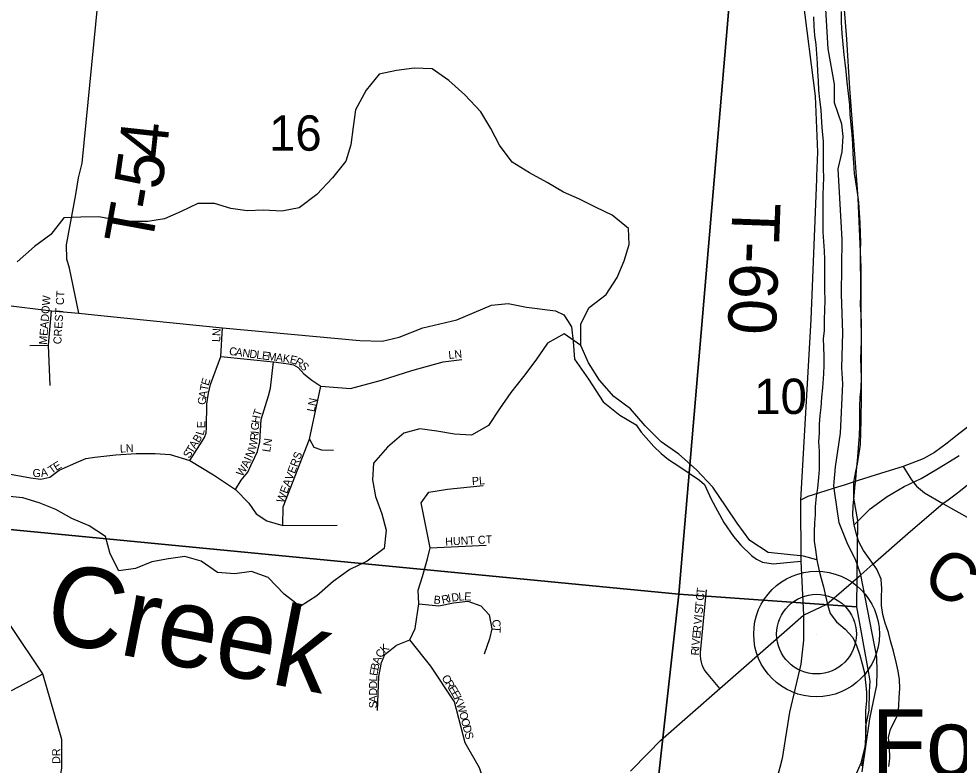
# Model space of a CAD drawing. Extents: x 0 to 1064, y 0 to 440.
# Drawn here: x 186.14 to 203.95, y 109.91 to 124.05 of the extents above; entities that cross this region are included whole.
import ezdxf

# ---------------------------------------------------------------- set-up
doc = ezdxf.new("R2010")
doc.units = 0
for name, color, linetype in [('GM_X_County_Road', 7, 'Continuous'), ('GM_X_County_Road_Text', 7, 'Continuous'), ('GM_X_County_Subdivision', 7, 'Continuous'), ('GM_X_County_Subdivision_Text', 7, 'Continuous'), ('GM_X_Major_River', 7, 'Continuous'), ('GM_X_Minor_River', 7, 'Continuous'), ('GM_X_Minor_River_Text', 7, 'Continuous'), ('GM_X_Section', 7, 'Continuous'), ('GM_X_Section_Text', 7, 'Continuous'), ('GM_X_Township', 7, 'Continuous'), ('GM_X_Township_Road', 7, 'Continuous'), ('GM_X_Township_Road_Text', 7, 'Continuous'), ('GM_X_Township_Subdivision', 7, 'Continuous'), ('GM_X_Township_Subdivision_Text', 7, 'Continuous'), ('GM_X_Unincorporated', 7, 'Continuous'), ('GM_X_Unincorporated_Location', 7, 'Continuous'), ('GM_X_Unincorporated_Text', 7, 'Continuous'), ('GM_X_US_Route', 7, 'Continuous')]:
    doc.layers.add(name, color=color, linetype=linetype)

msp = doc.modelspace()

# ---------------------------------------------------------------- linework, layer by layer
at = {"layer": 'GM_X_County_Road'}
for points in [[(185.847, 118.632), (186.762, 118.52), (187.281, 118.475), (187.699, 118.429), (189.999, 118.198), (192.603, 117.959), (193.023, 117.945), (193.348, 118.017), (193.797, 118.198), (194.44, 118.35), (195.092, 118.625), (195.41, 118.654), (195.757, 118.589), (196.307, 118.516), (196.466, 118.444), (196.531, 118.332), (196.608, 118.214), (196.643, 117.939), (196.665, 117.604), (196.934, 117.225), (197.208, 116.797), (197.523, 116.545), (197.831, 116.357), (197.927, 116.223), (198.166, 115.948), (198.31, 115.813), (198.448, 115.701), (198.663, 115.564), (199.032, 115.314), (199.126, 115.229), (199.255, 114.951), (199.491, 114.51), (199.678, 114.244), (199.817, 114.08), (200.016, 113.884), (200.113, 113.816), (200.228, 113.757), (200.427, 113.727), (200.626, 113.747), (200.951, 113.775)], [(206.941, 118.144), (206.924, 118.142), (206.503, 118.067), (206.264, 117.969), (206.118, 117.883), (205.994, 117.799), (205.748, 117.604), (205.39, 117.306), (203.914, 116.161), (203.724, 116.012), (203.483, 115.836), (203.268, 115.716), (202.892, 115.573), (202.458, 115.438), (202.035, 115.304), (201.774, 115.218), (201.585, 115.159), (201.426, 115.11)], [(202.892, 115.573), (203.046, 115.316), (203.142, 115.198), (203.291, 115.07), (203.643, 114.867), (203.887, 114.732), (204.157, 114.577)], [(201.426, 115.11), (201.086, 115.004), (200.948, 114.932)], [(200.948, 114.932), (200.948, 114.932), (200.951, 113.775)], [(200.951, 113.775), (201.004, 112.756), (201.005, 112.278), (200.953, 111.823), (200.738, 110.915), (200.597, 110.041), (200.552, 109.872), (200.339, 109.073), (199.86, 108.163), (199.589, 107.733)]]:
    msp.add_lwpolyline(points, dxfattribs=at)
at = {"layer": 'GM_X_County_Subdivision'}
msp.add_lwpolyline([(184.113, 102.985), (183.905, 103.57), (183.808, 103.968), (183.917, 104.451), (184.17, 104.765), (186.47, 107.493), (186.741, 108.41), (186.813, 109.014), (186.958, 109.859), (186.958, 110.402), (186.599, 111.646), (184.198, 115.23), (183.742, 115.95), (183.279, 116.523)], dxfattribs=at)
at = {"layer": 'GM_X_Major_River'}
for points in [[(202.546, 112.602), (202.507, 112.767), (202.479, 112.938), (202.482, 113.102), (202.485, 113.254), (202.47, 113.437), (202.388, 113.627), (202.264, 113.8), (202.139, 113.979), (202.051, 114.145), (201.999, 114.31), (201.959, 114.463), (201.938, 114.64), (201.941, 114.823), (201.963, 115.011), (201.972, 115.163), (201.993, 115.321), (202.008, 115.491), (202.023, 115.679), (202.038, 115.837), (202.048, 116.007), (202.062, 116.159), (202.066, 116.342), (202.069, 116.524), (202.066, 116.713), (202.075, 116.877), (202.097, 117.053), (202.1, 117.254), (202.091, 117.437), (202.088, 117.601), (202.091, 117.772), (202.101, 117.948), (202.098, 118.119), (202.094, 118.271), (202.091, 118.447), (202.082, 118.63), (202.086, 118.813), (202.088, 118.965), (202.086, 119.19), (202.083, 119.348), (202.08, 119.501), (202.083, 119.665), (202.086, 119.823), (202.082, 119.975), (202.074, 120.182), (202.065, 120.377), (202.051, 120.578), (202.023, 120.762), (201.991, 120.963), (201.969, 121.122), (201.954, 121.323), (201.945, 121.493), (201.937, 121.682), (201.922, 121.865), (201.907, 122.042), (201.886, 122.243), (201.877, 122.42), (201.856, 122.633), (201.83, 122.847), (201.809, 123.06), (201.788, 123.213), (201.772, 123.365), (201.752, 123.566), (201.737, 123.768), (201.723, 123.987), (201.72, 124.188)], [(201.189, 124.088), (201.198, 123.912), (201.213, 123.735), (201.235, 123.564), (201.25, 123.387), (201.259, 123.211), (201.268, 123.052), (201.277, 122.869), (201.286, 122.699), (201.307, 122.522), (201.328, 122.327), (201.342, 122.083), (201.357, 121.912), (201.372, 121.729), (201.375, 121.553), (201.372, 121.389), (201.374, 121.2), (201.378, 121.048), (201.375, 120.871), (201.366, 120.719), (201.368, 120.524), (201.371, 120.354), (201.368, 120.183), (201.371, 120.007), (201.38, 119.83), (201.395, 119.653), (201.398, 119.489), (201.401, 119.306), (201.398, 119.118), (201.4, 118.911), (201.403, 118.722), (201.399, 118.533), (201.396, 118.351), (201.392, 118.144), (201.377, 117.986), (201.381, 117.834), (201.39, 117.651), (201.387, 117.487), (201.378, 117.323), (201.361, 117.061), (201.346, 116.885), (201.33, 116.69), (201.309, 116.533), (201.3, 116.374), (201.297, 116.204), (201.288, 116.034), (201.297, 115.863), (201.3, 115.681), (201.297, 115.516), (201.288, 115.364), (201.266, 115.158), (201.245, 115.006), (201.223, 114.806), (201.22, 114.653), (201.212, 114.501), (201.202, 114.331), (201.205, 114.155), (201.227, 113.99), (201.254, 113.801)], [(201.254, 113.801), (201.293, 113.617), (201.339, 113.446), (201.379, 113.293), (201.418, 113.122), (201.458, 112.957), (201.509, 112.785), (201.628, 112.625), (201.79, 112.488), (201.933, 112.333), (202.003, 112.18), (202.067, 111.996), (202.113, 111.831), (202.158, 111.659), (202.179, 111.476), (202.194, 111.293), (202.192, 111.129), (202.176, 110.947), (202.179, 110.789), (202.182, 110.618), (202.179, 110.435), (202.164, 110.241), (202.142, 110.065), (202.103, 109.895)], [(202.62, 109.885), (202.634, 110.037), (202.632, 110.263), (202.611, 110.44), (202.65, 110.597), (202.795, 110.88), (202.81, 111.044), (202.813, 111.197), (202.828, 111.367), (202.819, 111.537), (202.792, 111.696), (202.758, 111.867), (202.707, 112.075), (202.65, 112.271), (202.61, 112.424), (202.546, 112.602)]]:
    msp.add_lwpolyline(points, dxfattribs=at)
at = {"layer": 'GM_X_Minor_River'}
for points in [[(196.784, 117.862), (196.784, 118.269), (196.942, 118.579), (197.264, 118.828), (197.471, 119.15), (197.605, 119.466), (197.702, 119.775), (197.69, 120.079), (197.38, 120.328), (197.076, 120.474), (196.759, 120.632), (196.455, 120.766), (196.151, 120.948), (195.817, 121.13), (195.489, 121.337), (195.245, 121.659), (195.081, 121.974), (194.893, 122.29), (194.589, 122.612), (194.285, 122.88), (193.969, 123.104), (193.628, 123.116), (193.294, 123.068), (192.965, 123.001), (192.722, 122.697), (192.522, 122.327), (192.473, 122.005), (192.43, 121.665), (192.339, 121.355), (192.084, 121.039), (191.786, 120.723), (191.452, 120.468), (191.123, 120.407), (190.777, 120.426), (190.467, 120.413), (190.157, 120.456), (189.853, 120.553), (189.536, 120.553), (189.22, 120.401), (188.904, 120.262), (188.588, 120.213), (188.272, 120.213), (187.962, 120.243), (187.658, 120.298), (187.317, 120.292), (186.995, 120.28), (186.752, 119.964), (186.442, 119.739), (186.114, 119.448)], [(201.254, 113.801), (201.004, 113.871), (200.335, 113.944), (199.989, 114.169), (199.746, 114.497), (199.539, 114.806), (199.283, 115.177), (198.973, 115.505), (198.639, 115.803), (198.31, 116.04), (198.006, 116.337), (197.727, 116.659), (197.41, 116.896), (197.137, 117.206), (196.93, 117.534), (196.784, 117.862), (196.468, 118.081), (196.158, 117.905), (195.933, 117.583), (195.702, 117.273), (195.459, 116.969), (195.246, 116.665), (195.039, 116.349), (194.717, 116.161), (194.395, 116.185), (194.06, 116.24), (193.738, 116.283), (193.434, 116.204), (193.124, 115.936), (192.863, 115.633), (192.839, 115.317), (192.899, 115.001), (193.021, 114.673), (193.1, 114.363), (193.064, 114.017), (192.742, 113.774), (192.413, 113.616), (192.097, 113.391), (191.787, 113.118), (191.471, 112.917), (191.167, 113.154), (190.863, 113.47), (190.553, 113.58), (190.237, 113.537), (189.909, 113.561), (189.598, 113.78), (189.288, 113.865), (188.978, 113.823), (188.662, 113.762), (188.352, 113.64), (188.036, 113.592), (187.872, 113.914), (187.786, 114.242), (187.476, 114.448), (187.148, 114.582), (186.844, 114.758), (186.528, 114.88), (186.218, 114.977), (185.908, 115.007)], [(201.959, 114.463), (202.264, 114.765), (202.584, 115.002), (202.909, 115.19), (203.229, 115.342), (203.542, 115.524), (203.849, 115.712), (203.952, 115.779)]]:
    msp.add_lwpolyline(points, dxfattribs=at)
at = {"layer": 'GM_X_Section'}
msp.add_lwpolyline([(184.27, 131.039), (200.029, 129.432), (198.641, 113.153), (182.704, 114.691)], close=True, dxfattribs=at)
for points in [[(201.772, 124.228), (201.815, 123.663), (201.875, 122.729), (201.942, 121.818), (202.028, 120.653), (202.086, 119.343), (202.089, 118.864), (202.093, 117.87), (202.091, 116.895), (202.088, 116.44), (202.073, 115.986), (202.061, 115.904), (202.017, 115.618), (201.984, 115.473), (201.95, 115.274), (201.947, 115.14), (201.95, 114.971), (202.026, 114.545), (202.005, 112.915), (198.641, 113.153), (200.029, 129.432)], [(182.704, 114.691), (198.641, 113.153), (197.664, 104.337)], [(197.664, 104.337), (198.641, 113.153), (202.005, 112.915), (202.229, 111.693), (202.256, 111.504), (202.246, 111.311), (202.239, 110.953), (202.178, 110.652), (202.184, 110.336), (202.085, 109.95), (201.939, 109.602)]]:
    msp.add_lwpolyline(points, dxfattribs=at)
at = {"layer": 'GM_X_Township'}
msp.add_lwpolyline([(202.111, 109.784), (202.259, 110.792), (202.389, 111.43), (202.399, 111.687), (202.389, 111.956), (202.085, 113.521), (202.078, 113.559), (201.988, 113.81), (201.841, 114.092), (201.679, 114.501), (201.598, 115.067), (201.585, 115.159), (201.579, 115.204), (201.608, 115.565), (201.705, 116.202), (201.744, 117.138), (201.727, 117.436), (201.745, 118.103), (201.721, 118.834), (201.732, 119.868), (201.657, 121.209), (201.735, 121.531), (201.75, 121.817), (201.726, 122.053), (201.587, 122.458), (201.587, 122.81), (201.467, 123.481), (201.411, 124.452)], dxfattribs=at)
at = {"layer": 'GM_X_Township_Road'}
for points in [[(197.091, 130.189), (197.45, 130.185), (198.348, 130.55), (198.842, 130.634), (199.153, 130.638), (199.377, 130.608), (199.575, 130.499), (200.156, 129.509), (200.664, 128.053), (200.733, 127.674), (200.839, 127.068), (200.865, 125.564), (200.987, 124.423), (201.224, 122.584), (201.268, 121.524), (201.25, 121.066), (201.248, 121.013)], [(187.281, 118.475), (187.102, 119.325), (187.051, 119.497), (187.047, 119.766), (187.223, 120.719), (187.276, 121.035), (187.345, 121.312), (187.824, 126.203)], [(201.248, 121.013), (201.141, 118.356), (200.948, 114.932)]]:
    msp.add_lwpolyline(points, dxfattribs=at)
at = {"layer": 'GM_X_Township_Subdivision'}
for points in [[(186.739, 117.103), (186.704, 117.869), (186.762, 118.52)], [(189.38, 115.686), (189.66, 116.12), (189.694, 116.205), (189.7, 116.311), (189.708, 116.755), (189.734, 116.961), (189.774, 117.123), (189.968, 117.654), (189.999, 118.198)], [(186.354, 117.863), (186.704, 117.869)], [(189.968, 117.654), (190.964, 117.552), (191.254, 117.516), (191.347, 117.494), (191.431, 117.444), (191.54, 117.325), (191.69, 117.207), (191.864, 117.09), (192.422, 117.046), (193.01, 117.207), (193.584, 117.391), (194.179, 117.553), (194.532, 117.597)], [(190.245, 115.132), (190.355, 115.313), (190.479, 115.462), (190.538, 115.591), (190.612, 115.745), (190.663, 115.856), (190.707, 116.039), (190.732, 116.46), (190.874, 116.91), (190.911, 117.051), (190.964, 117.552)], [(191.143, 114.451), (191.151, 114.803), (191.651, 116.086), (191.864, 117.09)], [(191.651, 116.086), (191.731, 115.936), (191.879, 115.884), (192.106, 115.877)], [(184.198, 115.23), (184.492, 115.399), (184.874, 115.509), (185.16, 115.519), (185.771, 115.465), (186.365, 115.355), (186.562, 115.333), (186.734, 115.369), (186.91, 115.502), (187.28, 115.664), (187.415, 115.719), (187.586, 115.744), (187.983, 115.792), (188.366, 115.815), (188.725, 115.818), (189.012, 115.796), (189.38, 115.686), (189.833, 115.411), (190.245, 115.132), (190.498, 114.875), (190.638, 114.676), (190.843, 114.542), (191.143, 114.451), (192.172, 114.458)], [(192.937, 110.951), (192.959, 111.591), (193.01, 111.856), (193.076, 112.01), (193.297, 112.186), (193.547, 112.289), (193.65, 112.503), (193.716, 112.966), (193.709, 113.23), (193.789, 113.488), (193.885, 113.818), (193.936, 114.032), (193.76, 114.884), (193.907, 115.083), (194.26, 115.142), (194.936, 115.208)], [(193.936, 114.032), (194.995, 114.083)], [(199.415, 111.366), (199.198, 111.63), (199.16, 111.673), (199.128, 111.718), (199.102, 111.766), (199.082, 111.816), (199.071, 111.861), (199.061, 111.92), (199.055, 111.985), (199.055, 112.05), (199.164, 113.231)], [(193.716, 112.966), (194.098, 112.929), (194.377, 112.988), (194.649, 113.017), (194.892, 112.929), (195.053, 112.763), (195.098, 112.495), (195.054, 112.304), (194.958, 112.017)], [(195.781, 108.044), (195.466, 108.451), (195.289, 108.65), (195.112, 108.981), (195.046, 109.349), (194.87, 109.863), (194.598, 110.334), (194.392, 111.113), (193.944, 111.789), (193.547, 112.289)], [(186.006, 111.328), (186.273, 111.469), (186.599, 111.646)]]:
    msp.add_lwpolyline(points, dxfattribs=at)
at = {"layer": 'GM_X_Unincorporated'}
for radius in [1.19, 0.755]:
    msp.add_circle((201.249, 112.396), radius, dxfattribs=at)
at = {"layer": 'GM_X_Unincorporated_Location'}
msp.add_line((201.249, 112.396), (201.249, 112.396), dxfattribs=at)
at = {"layer": 'GM_X_US_Route'}
for points in [[(203.891, 115.052), (203.973, 115.113), (204.52, 115.553), (205.074, 116.01), (205.23, 116.158), (205.362, 116.299), (205.505, 116.429), (205.735, 116.598), (205.964, 116.744), (206.143, 116.866), (206.355, 117.042), (206.751, 117.298), (207.283, 117.629), (207.849, 117.997), (208.114, 118.176)], [(200.635, 112.433), (201.004, 112.756), (201.442, 112.96), (202.085, 113.521), (202.314, 113.72), (203.026, 114.344), (203.643, 114.867), (203.743, 114.941), (203.891, 115.052)], [(198.07, 110.149), (198.296, 110.378), (199.415, 111.366), (200.635, 112.433)], [(197.725, 109.8), (198.07, 110.149)]]:
    msp.add_lwpolyline(points, dxfattribs=at)

# ---------------------------------------------------------------- texts
at = {"layer": 'GM_X_County_Road_Text'}
msp.add_text('C', height=0.909, rotation=330.4768, dxfattribs=at).set_placement((203.204, 113.309))
at = {"layer": 'GM_X_County_Subdivision_Text'}
msp.add_text('DR', height=0.1515, rotation=90, dxfattribs=at).set_placement((186.928, 109.937))
at = {"layer": 'GM_X_Minor_River_Text'}
msp.add_text('Creek', height=1.5152, rotation=348.9805, dxfattribs=at).set_placement((186.577, 112.298))
at = {"layer": 'GM_X_Section_Text'}
for s, p in [('16', (190.883, 121.551)), ('10', (200.07, 116.564))]:
    msp.add_text(s, height=0.6697, rotation=0, dxfattribs=at).set_placement(p)
at = {"layer": 'GM_X_Township_Road_Text'}
for s, height, rotation, p in [('4', 0.909, 83.8499, (188.931, 121.381)), ('5', 0.909, 81.7362, (188.845, 120.791)), ('-', 0.909, 80.3407, (188.779, 120.399)), ('T', 0.909, 79.6675, (188.655, 119.718)), ('T-60', 0.9091, 267.8787, (199.66, 120.582))]:
    msp.add_text(s, height=height, rotation=rotation, dxfattribs=at).set_placement(p)
at = {"layer": 'GM_X_Township_Subdivision_Text'}
for s, height, rotation, p in [('MEADOW', 0.1515, 85.6036, (186.675, 117.872)), ('CREST CT', 0.1515, 86.4258, (186.948, 117.882)), ('LN', 0.1515, 86.9884, (189.955, 117.925)), ('C', 0.152, 352.3749, (190.12, 117.685)), ('A', 0.152, 352.3723, (190.239, 117.669)), ('N', 0.152, 352.3707, (190.371, 117.651)), ('D', 0.152, 352.36, (190.503, 117.634)), ('L', 0.152, 352.3566, (190.635, 117.616)), ('E', 0.152, 352.3712, (190.741, 117.602)), ('M', 0.152, 352.3644, (190.847, 117.588)), ('A', 0.152, 352.3723, (191.005, 117.566)), ('K', 0.152, 352.3707, (191.137, 117.549)), ('LN', 0.1515, 6.3375, (194.287, 117.605)), ('E', 0.152, 348.1381, (191.267, 117.531)), ('R', 0.152, 330.0985, (191.359, 117.514)), ('S', 0.152, 314.1887, (191.454, 117.461)), ('E', 0.152, 73.285, (189.737, 117.091)), ('A', 0.152, 80.455, (189.697, 116.859)), ('T', 0.152, 79.9224, (189.719, 116.991)), ('G', 0.152, 80.4263, (189.675, 116.728)), ('LN', 0.1515, 78.1073, (191.742, 116.596)), ('T', 0.152, 71.1676, (190.718, 116.506)), ('H', 0.152, 80.1389, (190.697, 116.381)), ('E', 0.152, 89.2795, (189.673, 116.296)), ('G', 0.152, 86.0632, (190.688, 116.252)), ('B', 0.152, 58.1341, (189.555, 116.006)), ('L', 0.152, 74.0541, (189.637, 116.15)), ('W', 0.152, 76.8778, (190.631, 115.871)), ('R', 0.152, 85.4251, (190.674, 116.064)), ('I', 0.152, 86.0108, (190.684, 116.185)), ('LN', 0.1515, 81.0315, (190.903, 115.835)), ('LN', 0.1515, 3.011, (188.062, 115.832)), ('T', 0.152, 58.1646, (189.429, 115.802)), ('A', 0.152, 58.1591, (189.485, 115.893)), ('S', 0.152, 58.1365, (189.372, 115.712)), ('I', 0.152, 65.6815, (190.538, 115.658)), ('N', 0.152, 65.6736, (190.565, 115.719)), ('WEAVERS', 0.1515, 69.1468, (191.156, 114.867)), ('T', 0.152, 35.8231, (186.769, 115.424)), ('E', 0.152, 30.8326, (186.853, 115.484)), ('W', 0.152, 56.7436, (190.375, 115.369)), ('A', 0.152, 65.4008, (190.482, 115.536)), ('G', 0.152, 358.776, (186.404, 115.372)), ('A', 0.152, 10.1403, (186.57, 115.371)), ('PL', 0.1515, 3.8121, (194.728, 115.218)), ('HUNT CT', 0.1515, 2.861, (194.222, 114.072)), ('T', 0.152, 84.4716, (199.126, 113.141)), ('B', 0.152, 354.113, (193.994, 112.977)), ('R', 0.152, 13.1096, (194.167, 112.968)), ('I', 0.152, 12.3391, (194.283, 112.995)), ('D', 0.152, 8.1796, (194.345, 113.009)), ('L', 0.152, 4.0467, (194.474, 113.028)), ('E', 0.152, 358.2784, (194.577, 113.035)), ('C', 0.152, 84.4779, (199.114, 113.022)), ('S', 0.152, 84.4775, (199.09, 112.77)), ('T', 0.152, 84.4775, (199.1, 112.876)), ('V', 0.152, 84.483, (199.071, 112.571)), ('I', 0.152, 84.475, (199.084, 112.703)), ('C', 0.152, 277.0618, (195.104, 112.663)), ('T', 0.152, 267.5674, (195.119, 112.55)), ('R', 0.152, 84.4811, (199.055, 112.411)), ('E', 0.152, 84.4716, (199.045, 112.305)), ('K', 0.152, 42.4178, (193.068, 112.025)), ('V', 0.152, 84.5503, (199.032, 112.172)), ('C', 0.152, 58.8363, (193.013, 111.931)), ('R', 0.152, 87.328, (199.021, 111.988)), ('I', 0.152, 84.9678, (199.027, 112.106)), ('B', 0.152, 77.6424, (192.949, 111.7)), ('A', 0.152, 71.4752, (192.974, 111.813)), ('E', 0.152, 80.6993, (192.933, 111.597)), ('D', 0.152, 89.9126, (192.928, 111.363)), ('L', 0.152, 87.5128, (192.929, 111.495)), ('C', 0.152, 302.1517, (194.143, 111.567)), ('R', 0.152, 302.1517, (194.206, 111.466)), ('D', 0.152, 89.9253, (192.928, 111.23)), ('E', 0.152, 302.1517, (194.27, 111.364)), ('E', 0.152, 299.2591, (194.326, 111.275)), ('S', 0.152, 89.918, (192.928, 110.99)), ('A', 0.152, 89.9126, (192.928, 111.097)), ('K', 0.152, 293.474, (194.376, 111.186)), ('W', 0.152, 287.6889, (194.428, 111.068)), ('O', 0.152, 284.7963, (194.48, 110.904)), ('O', 0.152, 284.7963, (194.514, 110.775)), ('D', 0.152, 284.7963, (194.548, 110.646)), ('S', 0.152, 284.7963, (194.582, 110.518))]:
    msp.add_text(s, height=height, rotation=rotation, dxfattribs=at).set_placement(p)
at = {"layer": 'GM_X_Unincorporated_Text'}
msp.add_text('Foster', height=1.2636, rotation=0, dxfattribs=at).set_placement((202.29, 109.709))

doc.saveas('drawing.dxf')
